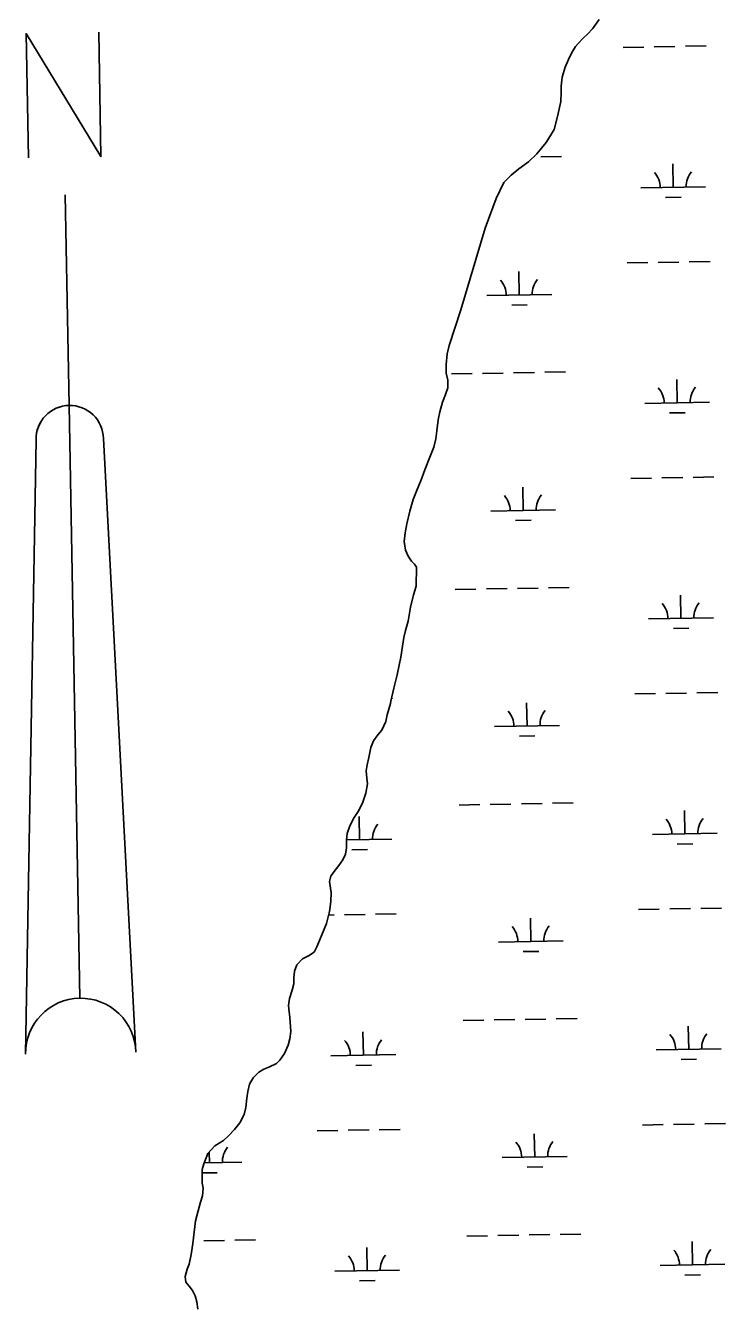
# Model space of a CAD drawing. Extents: x 3914892 to 3953151, y 242587 to 268572.
# Drawn here: x 3943421 to 3944500, y 263109 to 265083 of the extents above; entities that cross this region are included whole.
import ezdxf

# ---------------------------------------------------------------- set-up
doc = ezdxf.new("R2010")
doc.units = 0
doc.layers.add('V-ANNO-SYMB', color=7, linetype='Continuous')
doc.layers.add('V-WETL-SWMP', color=7, linetype='Continuous')

msp = doc.modelspace()

# ---------------------------------------------------------------- linework, layer by layer
at = {"layer": 'V-ANNO-SYMB'}
for p, q in [((3943487.6, 264496.4), (3943481.8, 264821.3)), ((3943487.6, 264496.4), (3943504, 263581.5)), ((3943487.6, 264496.4), (3943504, 263581.5)), ((3943420.5, 263495), (3943436.6, 264443.4)), ((3943436.6, 264443.4), (3943420.5, 263495)), ((3943590.5, 263498), (3943540.5, 264445.3))]:
    msp.add_line(p, q, dxfattribs=at)
msp.add_lwpolyline([(3943424.8, 264878.3), (3943421.4, 265070.3), (3943536.8, 264880.3), (3943533.3, 265072.3)], dxfattribs=at)
for centre, radius, start, end in [((3943488.6, 264444.4), 52, 91.0217, 181.025), ((3943488.6, 264444.4), 52, 91.0283, 181.025), ((3943488.6, 264444.4), 52, 1.025, 91.0283), ((3943505.5, 263496.5), 85, 91.025, 181.025), ((3943505.5, 263496.5), 85, 91.025, 181.025), ((3943505.5, 263496.5), 85, 1.025, 91.025), ((3943505.5, 263496.5), 85, 1.025, 91.025)]:
    msp.add_arc(centre, radius, start, end, dxfattribs=at)
at = {"layer": 'V-WETL-SWMP'}
for p, q in [((3944342.3, 265048.9), (3944374.3, 265049.5)), ((3944390.3, 265049.8), (3944422.3, 265050.4)), ((3944438.3, 265050.6), (3944470.3, 265051.2)), ((3944215.4, 264880.1), (3944247.4, 264880.7)), ((3944419.6, 264833), (3944419, 264869)), ((3944369.6, 264832.1), (3944469.6, 264833.9)), ((3944407.9, 264817.4), (3944431.9, 264817.8)), ((3944348.3, 264716.3), (3944380.3, 264716.9)), ((3944396.3, 264717.2), (3944428.3, 264717.7)), ((3944444.3, 264718), (3944476.3, 264718.6)), ((3944182.1, 264666.9), (3944181.4, 264702.9)), ((3944132.1, 264666), (3944232.1, 264667.8)), ((3944170.4, 264651.2), (3944194.4, 264651.7)), ((3944077.4, 264544.9), (3944109.4, 264545.5)), ((3944125.4, 264545.8), (3944157.4, 264546.4)), ((3944173.4, 264546.6), (3944205.4, 264547.2)), ((3944221.4, 264547.5), (3944253.4, 264548.1)), ((3944425.6, 264500.4), (3944424.9, 264536.4)), ((3944375.6, 264499.5), (3944475.6, 264501.3)), ((3944413.8, 264484.8), (3944437.8, 264485.2)), ((3944354.2, 264383.7), (3944386.2, 264384.2)), ((3944402.2, 264384.5), (3944434.2, 264385.1)), ((3944450.2, 264385.4), (3944482.2, 264386)), ((3944188, 264334.3), (3944187.4, 264370.3)), ((3944138, 264333.4), (3944238, 264335.2)), ((3944176.3, 264318.6), (3944200.3, 264319.1)), ((3944083.4, 264212.3), (3944115.3, 264212.9)), ((3944131.3, 264213.2), (3944163.3, 264213.7)), ((3944179.3, 264214), (3944211.3, 264214.6)), ((3944227.3, 264214.9), (3944259.3, 264215.5)), ((3944431.5, 264167.8), (3944430.9, 264203.8)), ((3944381.5, 264166.9), (3944481.5, 264168.7)), ((3944419.8, 264152.1), (3944443.8, 264152.6)), ((3943984.9, 264044.3), (3943986.3, 264044.4)), ((3944360.2, 264051.1), (3944392.2, 264051.6)), ((3944408.2, 264051.9), (3944440.2, 264052.5)), ((3944456.2, 264052.8), (3944488.2, 264053.3)), ((3944194, 264001.6), (3944193.3, 264037.6)), ((3944144, 264000.7), (3944244, 264002.5)), ((3944182.3, 263986), (3944206.3, 263986.4)), ((3944233.3, 263882.3), (3944265.3, 263882.8)), ((3944089.3, 263879.7), (3944121.3, 263880.3)), ((3944137.3, 263880.5), (3944169.3, 263881.1)), ((3944185.3, 263881.4), (3944217.3, 263882)), ((3944437.5, 263835.2), (3944436.8, 263871.2)), ((3943935.6, 263826.2), (3943935, 263862.2)), ((3943915.8, 263825.8), (3943985.6, 263827.1)), ((3944387.5, 263834.3), (3944487.5, 263836.1)), ((3943923.9, 263810.5), (3943947.9, 263811)), ((3944425.7, 263819.5), (3944449.7, 263819.9)), ((3943887.9, 263709.9), (3943896.3, 263710)), ((3943912.3, 263710.3), (3943944.3, 263710.9)), ((3943960.3, 263711.2), (3943992.3, 263711.7)), ((3944199.9, 263669), (3944199.3, 263705)), ((3944366.1, 263718.4), (3944398.1, 263719)), ((3944414.1, 263719.3), (3944446.1, 263719.9)), ((3944462.1, 263720.2), (3944494.1, 263720.7)), ((3944149.9, 263668.1), (3944249.9, 263669.9)), ((3944188.2, 263653.4), (3944212.2, 263653.8)), ((3944095.3, 263547.1), (3944127.2, 263547.6)), ((3944143.2, 263547.9), (3944175.2, 263548.5)), ((3944191.2, 263548.8), (3944223.2, 263549.3)), ((3944239.2, 263549.6), (3944271.2, 263550.2)), ((3943941.6, 263493.6), (3943941, 263529.6)), ((3944443.4, 263502.5), (3944442.8, 263538.5)), ((3943891.6, 263492.7), (3943991.6, 263494.5)), ((3944393.4, 263501.6), (3944493.4, 263503.4)), ((3943929.9, 263477.9), (3943953.9, 263478.3)), ((3944431.7, 263486.9), (3944455.7, 263487.3)), ((3943870.3, 263376.8), (3943902.3, 263377.4)), ((3943918.3, 263377.7), (3943950.3, 263378.3)), ((3943966.2, 263378.5), (3943998.2, 263379.1)), ((3944205.9, 263336.4), (3944205.2, 263372.4)), ((3944372.1, 263385.8), (3944404.1, 263386.4)), ((3944420.1, 263386.7), (3944452.1, 263387.2)), ((3944468.1, 263387.5), (3944500.1, 263388.1)), ((3943704.1, 263327.4), (3943703.8, 263343.9)), ((3944155.9, 263335.5), (3944255.9, 263337.3)), ((3943692.9, 263311.8), (3943716.3, 263312.2)), ((3943696.2, 263327.3), (3943754, 263328.3)), ((3944194.2, 263320.8), (3944218.2, 263321.2)), ((3944101.2, 263214.4), (3944133.2, 263215)), ((3944149.2, 263215.3), (3944181.2, 263215.9)), ((3944197.2, 263216.2), (3944229.2, 263216.7)), ((3944245.2, 263217), (3944277.2, 263217.6)), ((3943679.2, 263206.9), (3943679.4, 263206.9)), ((3943695.4, 263207.2), (3943727.4, 263207.7)), ((3943743.4, 263208), (3943775.3, 263208.6)), ((3943947.5, 263160.9), (3943946.9, 263196.9)), ((3944449.4, 263169.9), (3944448.7, 263205.9)), ((3943897.6, 263160), (3943997.5, 263161.8)), ((3944399.4, 263169), (3944499.4, 263170.8)), ((3944437.7, 263154.3), (3944461.6, 263154.7)), ((3943935.8, 263145.3), (3943959.8, 263145.7))]:
    msp.add_line(p, q, dxfattribs=at)
for points in [[(3944068.5, 264513.2), (3944071.9, 264523.6), (3944071.7, 264535.2), (3944069.5, 264546.2), (3944069.3, 264559.7), (3944070.6, 264576.2), (3944073.8, 264588.7), (3944091.7, 264644.1), (3944129.4, 264770.1), (3944146.3, 264815.8), (3944158.5, 264840.5), (3944169.7, 264851.5), (3944181.6, 264861.3), (3944196.1, 264872.2), (3944209.3, 264884.8), (3944223.8, 264902), (3944235.9, 264922), (3944241.2, 264942.1), (3944246.1, 264965.2), (3944246.9, 264979.7), (3944246.7, 264989.3), (3944248.3, 265002.8), (3944253, 265018.4), (3944257.9, 265030.3), (3944262.6, 265039.8), (3944268.9, 265050.3), (3944273, 265055), (3944280.8, 265063.2), (3944287.4, 265069.5), (3944294.8, 265077.4), (3944305.3, 265091.8)], [(3943693, 263317.3), (3943695.7, 263326.1), (3943701.9, 263341.7), (3943712.4, 263353.9), (3943718.9, 263357.8), (3943725.7, 263361.9), (3943733.4, 263369.3), (3943743, 263378.9), (3943751.1, 263389.2), (3943757.8, 263401.8), (3943760.4, 263413.1), (3943761.9, 263427.4), (3943763.1, 263437.7), (3943766, 263449.1), (3943771.7, 263458.5), (3943780.3, 263467.2), (3943788.1, 263472), (3943796, 263475), (3943807.7, 263480.8), (3943812.8, 263486), (3943819.7, 263496.4), (3943825.6, 263509.3), (3943827.9, 263518.8), (3943829.5, 263530), (3943828.2, 263552.1), (3943827.3, 263560.5), (3943826.3, 263570.5), (3943827.7, 263581.1), (3943831.9, 263594), (3943834.4, 263603.8), (3943834.4, 263612.5), (3943835.5, 263623.5), (3943838.9, 263633), (3943847.6, 263642.3), (3943856.7, 263647), (3943865.8, 263652.8), (3943869.9, 263660.7), (3943877.7, 263679.1), (3943884.7, 263696.6), (3943889.2, 263715.1), (3943891.5, 263730.8), (3943891.7, 263744.7), (3943889.5, 263761.4), (3943891.5, 263770.1), (3943896.4, 263777), (3943903.7, 263786.3), (3943909.8, 263795.2), (3943913.8, 263803.8), (3943915.7, 263813.7), (3943915.8, 263826), (3943916.7, 263835.7), (3943920.6, 263847.7), (3943927.3, 263860.2), (3943934.7, 263871.4), (3943940.9, 263884.3), (3943945.4, 263897.8), (3943947.8, 263912.4), (3943946.7, 263921.3), (3943945.9, 263932.2), (3943947.5, 263941.9), (3943950.2, 263953.2), (3943953.3, 263968.6), (3943957, 263978.9), (3943963.7, 263988.1), (3943970.1, 263995), (3943976.3, 264008.6), (3943978.1, 264018.8), (3943983.5, 264036.1), (3943983.9, 264039.9), (3943988.5, 264060.2), (3943993.8, 264080.7), (3943997, 264095.5), (3943999.3, 264108), (3944001.7, 264124.7), (3944003.9, 264138.1), (3944006.8, 264148.8), (3944010.5, 264163.6), (3944014.2, 264185), (3944018.9, 264204.1), (3944023.1, 264217.4), (3944023.7, 264246.8), (3944020.5, 264251.3), (3944016, 264256.2), (3944010.8, 264263.8), (3944006.8, 264272.8), (3944004.7, 264286.6), (3944006.1, 264299.8), (3944008.6, 264313.7), (3944013, 264333.2), (3944018.2, 264351.4), (3944023.6, 264364.2), (3944030.7, 264381.6), (3944036.3, 264396.9), (3944044.3, 264416.3), (3944050.1, 264431.8), (3944053.4, 264444.6), (3944055, 264457.4), (3944057.1, 264474), (3944059.5, 264486.6), (3944063.8, 264501.2), (3944068.5, 264513.2)], [(3943686.2, 263101.6), (3943684.6, 263112.7), (3943682, 263122.1), (3943678.2, 263130.6), (3943672.9, 263137.1), (3943667.8, 263143.5), (3943666.6, 263151.8), (3943669.7, 263163.4), (3943672.7, 263171.1), (3943676.1, 263185.8), (3943678.7, 263203.1), (3943680.7, 263220.5), (3943682.7, 263238.1), (3943686.5, 263253.5), (3943690.3, 263266.5), (3943693.4, 263276.5), (3943694.3, 263288.2), (3943692.8, 263296.3), (3943693, 263317.3)]]:
    msp.add_lwpolyline(points, dxfattribs=at)
for centre, start, end in [((3944364.4, 264832.5), 0.2532, 41.7968), ((3944474.8, 264834.5), 140.2532, 181.7968), ((3944126.8, 264666.4), 0.2532, 41.7968), ((3944237.3, 264668.3), 140.2532, 181.7968), ((3944370.3, 264499.9), 0.2532, 41.7968), ((3944480.8, 264501.9), 140.2532, 181.7968), ((3944132.8, 264333.8), 0.2532, 41.7968), ((3944243.3, 264335.7), 140.2532, 181.7968), ((3944376.3, 264167.3), 0.2532, 41.7968), ((3944486.7, 264169.2), 140.2532, 181.7968), ((3944138.7, 264001.1), 0.2532, 41.7968), ((3944249.2, 264003.1), 140.2532, 181.7968), ((3943990.9, 263827.6), 140.2532, 181.7968), ((3944382.2, 263834.6), 0.2532, 41.7968), ((3944492.7, 263836.6), 140.2532, 181.7968), ((3944144.7, 263668.5), 0.2532, 41.7968), ((3944255.2, 263670.5), 140.2532, 181.7968), ((3943886.4, 263493), 0.2532, 41.7968), ((3943996.8, 263495), 140.2532, 181.7968), ((3944388.2, 263502), 0.2532, 41.7968), ((3944498.6, 263504), 140.2532, 181.7968), ((3943759.3, 263328.9), 140.2532, 181.7968), ((3944150.6, 263335.9), 0.2532, 41.7968), ((3944261.1, 263337.9), 140.2532, 181.7968), ((3944394.1, 263169.4), 0.2532, 41.7968), ((3944504.6, 263171.4), 140.2532, 181.7968), ((3943892.3, 263160.4), 0.2532, 41.7968), ((3944002.8, 263162.4), 140.2532, 181.7968)]:
    msp.add_arc(centre, 35.2, start, end, dxfattribs=at)

doc.saveas('drawing.dxf')
